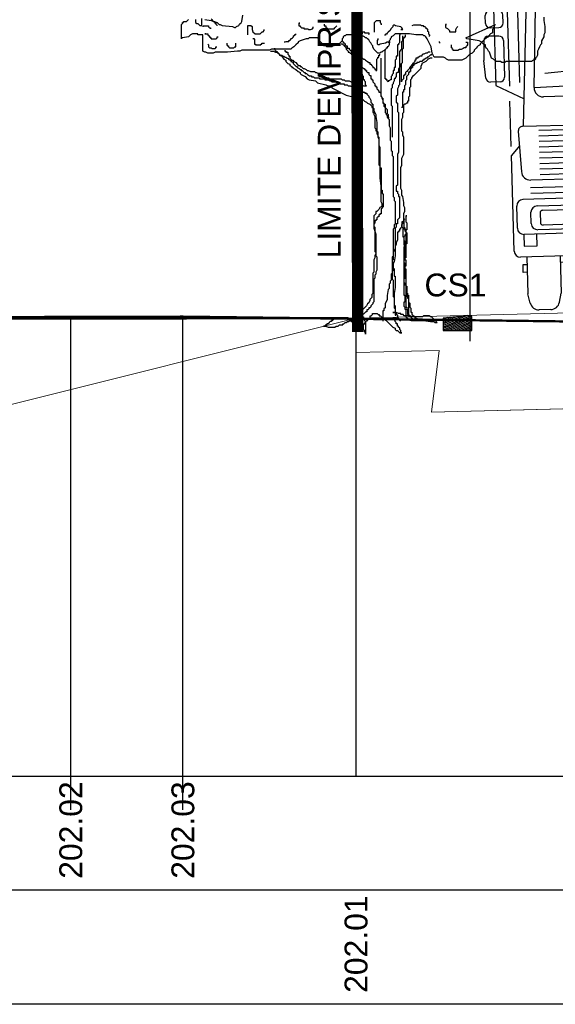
# Model space of a CAD drawing. Extents: x 1616800 to 1632437, y 2248456 to 2251974.
# Tile 301 of 399: x 1619119.25 to 1619123.95, y 2251180.17 to 2251188.8. Entities that reach past the tile are written whole.
import ezdxf
from ezdxf.enums import TextEntityAlignment as Align

# ---------------------------------------------------------------- set-up
doc = ezdxf.new("R2010")
doc.units = 0
doc.header["$LTSCALE"] = 2
doc.header["$PDMODE"] = 3
doc.header["$PDSIZE"] = 0.2
doc.linetypes.add('CACHE', pattern=[9.525, 6.35, -3.175])
doc.layers.get('0').update_dxf_attribs({"linetype": 'CONTINUOUS'})
doc.layers.get('Defpoints').update_dxf_attribs({"linetype": 'CONTINUOUS'})
for name, color, linetype in [('0000-PAP-PROFIL EN TRAVERS DE PRINCIPE', 7, 'CONTINUOUS'), ('00profil', 7, 'CONTINUOUS'), ('01 BORDURES', 7, 'CONTINUOUS')]:
    doc.layers.add(name, color=color, linetype=linetype)
doc.styles.add('Arial', font='ARIALN.TTF')
doc.styles.add('ARIAL-GRAS', font='arial.ttf')
doc.styles.get("Standard").update_dxf_attribs({"font": 'arial.ttf'})
doc.dimstyles.get("Standard").update_dxf_attribs({"dimtxt": 0.18, "dimasz": 0.18, "dimexe": 0.18, "dimexo": 0.0625, "dimgap": 0.09, "dimtad": 0, "dimtih": 1, "dimtoh": 1, "dimdec": 4, "dimzin": 0, "dimdsep": 46, "dimtxsty": 'Standard', "dimcen": 0.09, "dimadec": 0, "dimazin": 0, "dimtfac": 1, "dimtdec": 4, "dimtofl": 0, "dimtmove": 0, "dimatfit": 3, "dimfxl": 1, "dimtolj": 1, "dimtzin": 0, "dimarcsym": 0})

# ---------------------------------------------------------------- blocks, each defined once
blk = doc.blocks.new('*X178')
at = {"color": 0}
for p, q in [((10, 117.6), (260, 14.1)), ((10, 104.1), (237.2, 10)), ((10, 90.6), (204.5, 10)), ((10.9, 130.8), (260, 27.6)), ((21.1, 140.1), (260, 41.1)), ((52.1, 140.8), (260, 54.7)), ((95.1, 136.5), (260, 68.2)), ((138.2, 132.2), (260, 81.7)), ((181.2, 127.9), (260, 95.3)), ((224.3, 123.6), (260, 108.8)), ((10, 77), (171.8, 10)), ((10, 63.5), (139.2, 10)), ((10, 50), (106.5, 10)), ((10, 36.4), (73.9, 10)), ((10, 22.9), (41.2, 10))]:
    blk.add_line(p, q, dxfattribs=at)
blk = doc.blocks.new('Cs2')
at = {"color": 5}
blk.add_lwpolyline([(235.1, 133.5), (0, 110), (0, 0), (250, 0), (250, 120)], close=True, dxfattribs=at)
at = {"color": 5, "xscale": -1}
blk.add_blockref('*X178', (260, -10), dxfattribs=at)
blk = doc.blocks.new('*D196')
at = {"layer": '0000-PAP-PROFIL EN TRAVERS DE PRINCIPE', "color": 0, "lineweight": -2, "ltscale": 0.6, "transparency": 16777216}
for p, q in [((1619122.1991, 2251186.067), (1619122.1991, 2251191.1251)), ((1619123.1991, 2251185.984), (1619123.1991, 2251191.1251))]:
    blk.add_line(p, q, dxfattribs=at)
at = {"layer": '0000-PAP-PROFIL EN TRAVERS DE PRINCIPE', "color": 0, "linetype": 'Continuous', "lineweight": -2, "ltscale": 0.6, "transparency": 16777216}
blk.add_line((1619122.5991, 2251191.1251), (1619122.7991, 2251191.1251), dxfattribs=at)
at = {"layer": '0000-PAP-PROFIL EN TRAVERS DE PRINCIPE', "color": 0, "ltscale": 0.6, "transparency": 16777216}
for points in [[(1619122.5991, 2251191.1918), (1619122.5991, 2251191.0585), (1619122.1991, 2251191.1251)], [(1619122.7991, 2251191.1918), (1619122.7991, 2251191.0585), (1619123.1991, 2251191.1251)]]:
    blk.add_solid(points, dxfattribs=at)
at = {"layer": 'Defpoints', "color": 0, "ltscale": 0.6, "transparency": 16777216}
for p in [(1619123.1991, 2251191.1251), (1619122.1991, 2251186.067), (1619123.1991, 2251185.984)]:
    blk.add_point(p, dxfattribs=at)
at = {"layer": '0000-PAP-PROFIL EN TRAVERS DE PRINCIPE', "color": 0, "ltscale": 0.6, "transparency": 16777216, "insert": (1619122.6692, 2251191.4719), "char_height": 0.32, "attachment_point": 5, "style": 'Arial'}
blk.add_mtext('\\A1;1.00', dxfattribs=at)
blk = doc.blocks.new('BEAUTIFUL TREE')
at = {"layer": '00profil', "color": 8}
for points in [[(-1.347, 3.428), (-1.279, 3.417), (-1.211, 3.394), (-1.2, 3.383), (-1.188, 3.372), (-1.177, 3.372), (-1.154, 3.36), (-1.041, 3.349), (-1.019, 3.338), (-1.007, 3.338), (-0.996, 3.349), (-0.973, 3.36), (-0.962, 3.383), (-0.951, 3.383), (-0.939, 3.406), (-0.928, 3.473)], [(2.399, 3.451), (2.399, 3.417), (2.41, 3.349), (2.41, 3.281), (2.399, 3.259), (2.399, 3.236), (2.376, 3.191), (2.376, 3.157), (2.365, 3.145), (2.353, 3.123), (2.342, 3.1), (2.331, 3.078), (2.331, 3.032), (2.319, 3.01), (2.308, 2.998), (2.308, 2.987), (2.297, 2.976), (2.285, 2.976), (2.263, 2.964), (1.98, 2.964), (1.969, 2.953), (1.935, 2.953), (1.923, 2.964), (1.878, 2.964), (1.856, 2.976), (1.844, 2.987), (1.822, 2.998), (1.799, 3.066), (1.788, 3.078), (1.776, 3.1), (1.765, 3.111), (1.754, 3.123), (1.754, 3.145), (1.742, 3.145), (1.731, 3.157), (1.708, 3.179), (1.686, 3.191), (1.618, 3.202), (1.55, 3.213), (1.539, 3.225), (1.867, 3.372), (1.856, 3.36), (1.844, 3.338), (1.844, 3.326), (1.833, 3.315), (1.833, 3.281), (1.81, 3.27), (1.799, 3.259), (1.788, 3.236), (1.765, 3.225), (1.742, 3.202), (1.731, 3.191), (1.72, 3.179), (1.697, 3.157), (1.697, 3.145), (1.674, 3.134), (1.663, 3.123), (1.652, 3.111), (1.641, 3.1), (1.629, 3.089), (1.629, 3.078), (1.607, 3.055), (1.584, 3.044), (1.539, 2.998), (1.516, 2.987), (1.493, 2.976), (1.346, 2.976), (1.324, 2.987), (1.312, 2.998), (1.29, 3.01), (1.188, 3.01), (1.177, 3.032), (1.165, 3.055), (1.154, 3.123), (1.143, 3.145), (1.131, 3.168), (1.12, 3.191), (1.109, 3.213), (1.097, 3.236), (1.086, 3.247), (1.075, 3.247), (1.063, 3.259), (0.984, 3.259), (0.916, 3.27), (0.758, 3.27), (0.735, 3.247), (0.713, 3.236), (0.713, 3.225), (0.701, 3.213), (0.701, 3.202), (0.69, 3.191), (0.69, 3.145), (0.679, 3.123), (0.667, 3.123), (0.667, 3.111), (0.656, 3.111), (0.645, 3.089), (0.622, 3.078), (0.611, 3.066), (0.6, 3.066), (0.588, 3.055), (0.566, 3.055), (0.554, 3.066), (0.543, 3.078), (0.52, 3.1), (0.509, 3.123), (0.509, 3.134), (0.498, 3.145), (0.486, 3.168), (0.475, 3.179), (0.464, 3.202), (0.452, 3.213), (0.441, 3.225), (0.43, 3.225), (0.418, 3.236), (0.373, 3.259), (0.215, 3.259), (0.203, 3.247), (0.192, 3.247), (0.181, 3.236), (0.181, 3.225), (0.17, 3.213), (0.17, 3.191), (0.158, 3.179), (0.147, 3.168), (0.136, 3.157), (0.124, 3.157), (0.079, 3.134), (0.068, 3.134), (0.056, 3.123), (0, 3.123), (-0.011, 3.134), (-0.034, 3.134), (-0.045, 3.157), (-0.057, 3.168), (-0.068, 3.179), (-0.079, 3.179), (-0.079, 3.202), (-0.091, 3.213), (-0.102, 3.225), (-0.193, 3.225), (-0.204, 3.213), (-0.226, 3.213), (-0.294, 3.191), (-0.317, 3.179), (-0.317, 3.168), (-0.34, 3.145), (-0.351, 3.134), (-0.362, 3.123), (-0.385, 3.111), (-0.396, 3.1), (-0.611, 3.1), (-0.634, 3.089), (-0.939, 3.089), (-0.962, 3.078), (-0.985, 3.078), (-1.098, 3.066), (-1.234, 3.066), (-1.256, 3.055), (-1.313, 3.055), (-1.335, 3.066), (-1.347, 3.066), (-1.369, 3.078), (-1.369, 3.259), (-1.426, 3.259), (-1.426, 3.27), (-1.482, 3.27), (-1.505, 3.259), (-1.528, 3.236), (-1.596, 3.225), (-1.607, 3.225), (-1.607, 3.213), (-1.607, 3.372), (-1.596, 3.383), (-1.596, 3.394), (-1.584, 3.394), (-1.584, 3.406), (-1.55, 3.406), (-1.539, 3.417), (-1.528, 3.428)], [(-1.449, 3.428), (-1.449, 3.394), (-1.437, 3.383), (-1.426, 3.383), (-1.415, 3.372), (-1.403, 3.36), (-1.381, 3.36), (-1.381, 3.439)], [(-1.276, 3.435), (-1.266, 3.425), (-1.256, 3.405), (-1.246, 3.405), (-1.236, 3.395), (-1.236, 3.385), (-1.226, 3.385), (-1.226, 3.375), (-1.216, 3.365), (-1.206, 3.365)], [(-0.308, 3.385), (-0.298, 3.385), (-0.308, 3.385), (-0.308, 3.355), (-0.298, 3.355), (-0.288, 3.345), (-0.278, 3.335), (-0.258, 3.335), (-0.248, 3.325), (-0.208, 3.325), (-0.198, 3.315), (-0.178, 3.315), (-0.158, 3.325), (-0.148, 3.335), (-0.148, 3.345)], [(0.53, 3.285), (0.53, 3.395), (0.54, 3.405), (0.55, 3.415), (0.59, 3.415), (0.59, 3.395), (0.6, 3.385), (0.6, 3.375), (0.61, 3.375)], [(-1.365, 3.345), (-1.365, 3.355), (-1.306, 3.355), (-1.306, 3.345), (-1.296, 3.335), (-1.286, 3.335), (-1.286, 3.325)], [(-1.347, 3.27), (-1.335, 3.27), (-1.347, 3.27), (-1.313, 3.27), (-1.313, 3.259), (-1.301, 3.247), (-1.301, 3.236), (-1.29, 3.236), (-1.29, 3.225), (-1.279, 3.225), (-1.279, 3.213), (-1.222, 3.213), (-1.211, 3.225), (-1.211, 3.236), (-1.2, 3.236)], [(-0.871, 3.259), (-0.871, 3.36), (-0.838, 3.36), (-0.826, 3.349), (-0.826, 3.315), (-0.815, 3.292), (-0.792, 3.27), (-0.736, 3.27), (-0.724, 3.281), (-0.713, 3.292), (-0.702, 3.292), (-0.69, 3.304), (-0.69, 3.315)], [(-0.028, 3.375), (-0.028, 3.355), (-0.008, 3.355), (-0.008, 3.335), (0.002, 3.335), (0.012, 3.325), (0.081, 3.325), (0.091, 3.335), (0.101, 3.345), (0.111, 3.355)], [(0.461, 3.265), (0.471, 3.265), (0.471, 3.275), (0.421, 3.275), (0.421, 3.285), (0.391, 3.285), (0.391, 3.275), (0.401, 3.275)], [(0.82, 3.315), (0.84, 3.315), (0.83, 3.335), (0.82, 3.345), (0.76, 3.355), (0.75, 3.365), (0.74, 3.365), (0.73, 3.355), (0.73, 3.345), (0.72, 3.335), (0.71, 3.325), (0.7, 3.305), (0.68, 3.285), (0.67, 3.275), (0.66, 3.265), (0.65, 3.265), (0.65, 3.255), (0.64, 3.255)], [(1.129, 3.245), (1.139, 3.245), (1.139, 3.255), (1.129, 3.265), (1.129, 3.285), (1.119, 3.295), (1.119, 3.315), (1.109, 3.325), (1.099, 3.325), (1.099, 3.335), (1.089, 3.345), (1.079, 3.345), (1.069, 3.355), (1.049, 3.355), (1.039, 3.365), (0.96, 3.365), (0.94, 3.355)], [(1.312, 3.372), (1.324, 3.372), (1.312, 3.372), (1.312, 3.338), (1.335, 3.326), (1.346, 3.315), (1.358, 3.304), (1.358, 3.292), (1.426, 3.292), (1.426, 3.315), (1.437, 3.338), (1.448, 3.349)], [(-1.106, 3.165), (-1.106, 3.145), (-1.096, 3.135), (-1.086, 3.135), (-1.086, 3.125), (-1.076, 3.115), (-1.026, 3.115), (-1.016, 3.125), (-1.006, 3.125), (-1.006, 3.165)], [(-0.817, 3.215), (-0.807, 3.215), (-0.797, 3.205), (-0.797, 3.155), (-0.787, 3.155), (-0.787, 3.145), (-0.727, 3.145), (-0.727, 3.155), (-0.717, 3.155), (-0.717, 3.165), (-0.687, 3.165)], [(-0.467, 3.185), (-0.467, 3.175), (-0.447, 3.185), (-0.418, 3.185), (-0.418, 3.195), (-0.408, 3.195), (-0.388, 3.215), (-0.378, 3.225), (-0.368, 3.235), (-0.368, 3.245), (-0.358, 3.245), (-0.358, 3.255), (-0.348, 3.255), (-0.348, 3.265), (-0.338, 3.265)], [(0.17, 3.191), (0.181, 3.179), (0.181, 3.168), (0.192, 3.168), (0.203, 3.157), (0.203, 3.145), (0.215, 3.134), (0.226, 3.134), (0.226, 3.111), (0.249, 3.111), (0.249, 3.1), (0.26, 3.089), (0.271, 3.089), (0.271, 3.066), (0.294, 3.066), (0.294, 3.055), (0.305, 3.055), (0.317, 3.044), (0.339, 3.044), (0.339, 3.032), (0.351, 3.021), (0.362, 3.021), (0.362, 3.01), (0.373, 3.01), (0.385, 2.998), (0.396, 2.998), (0.407, 2.987), (0.418, 2.987), (0.43, 2.976), (0.452, 2.964), (0.464, 2.953), (0.475, 2.953), (0.475, 2.931), (0.486, 2.931), (0.498, 2.919), (0.509, 2.908), (0.509, 2.897), (0.52, 2.897), (0.532, 2.885), (0.532, 2.874), (0.543, 2.874), (0.543, 2.863), (0.554, 2.863), (0.554, 2.987), (0.566, 2.998), (0.566, 3.01), (0.577, 3.01), (0.577, 3.032), (0.588, 3.032), (0.588, 3.044)], [(0.68, 3.175), (0.7, 3.175), (0.67, 3.175), (0.65, 3.165), (0.59, 3.155), (0.58, 3.145), (0.57, 3.145), (0.56, 3.155), (0.56, 3.195), (0.57, 3.205), (0.57, 3.215)], [(0.837, 3.247), (0.837, 3.191), (0.826, 3.179), (0.826, 3.1), (0.815, 3.089), (0.815, 3.078), (0.803, 3.078), (0.803, 2.704), (0.792, 2.693), (0.792, 2.682), (0.781, 2.659), (0.781, 2.591), (0.769, 2.58), (0.769, 2.512), (0.781, 2.501), (0.781, 2.41), (0.792, 2.399), (0.792, 1.958), (0.781, 1.935), (0.781, 1.596), (0.769, 1.585), (0.769, 1.528), (0.781, 1.528), (0.781, 1.505), (0.792, 1.494), (0.792, 1.471), (0.803, 1.471), (0.803, 1.234), (0.792, 1.223), (0.781, 1.211), (0.781, 1.166), (0.769, 1.166), (0.769, 1.132), (0.758, 1.121), (0.758, 0.815), (0.747, 0.748), (0.735, 0.725), (0.735, 0.646), (0.724, 0.646), (0.724, 0.623), (0.713, 0.612), (0.713, 0.544), (0.701, 0.533), (0.701, 0.51), (0.69, 0.499), (0.69, 0.453), (0.679, 0.442), (0.667, 0.374), (0.667, 0.329), (0.645, 0.284), (0.645, 0.239), (0.633, 0.227), (0.633, 0.205), (0.622, 0.205), (0.622, 0.092)], [(0.815, 3.259), (0.803, 3.259), (0.803, 3.168), (0.792, 3.157), (0.792, 3.145), (0.781, 3.145), (0.781, 3.021), (0.769, 3.021), (0.769, 2.987), (0.758, 2.976), (0.758, 2.897), (0.747, 2.897), (0.747, 2.863), (0.735, 2.863), (0.735, 2.829), (0.724, 2.817), (0.724, 2.806), (0.713, 2.795), (0.713, 2.761), (0.701, 2.761), (0.69, 2.75), (0.679, 2.75), (0.679, 2.738), (0.667, 2.75), (0.667, 2.761), (0.656, 2.761), (0.656, 2.772), (0.645, 2.772), (0.645, 3.1)], [(1.143, 3.066), (1.12, 3.066), (1.109, 3.055), (1.097, 3.055), (1.075, 3.044), (1.063, 3.044), (1.052, 3.032), (1.052, 3.021), (1.029, 3.021), (1.018, 3.01), (1.007, 3.01), (1.007, 2.998), (0.984, 2.998), (0.984, 2.976), (0.973, 2.976), (0.973, 2.964), (0.962, 2.953), (0.962, 2.942), (0.95, 2.942), (0.95, 2.931), (0.928, 2.908), (0.928, 2.897), (0.916, 2.897), (0.916, 2.885), (0.905, 2.874), (0.894, 2.863), (0.894, 2.851), (0.882, 2.851), (0.871, 2.84), (0.871, 2.817), (0.86, 2.817), (0.86, 2.806), (0.848, 2.806), (0.848, 2.772), (0.837, 2.761), (0.826, 2.75), (0.826, 2.738), (0.826, 2.942), (0.837, 2.953), (0.837, 3.1), (0.848, 3.111), (0.848, 3.225), (0.86, 3.225), (0.86, 3.236), (0.871, 3.236), (0.871, 3.259)], [(1.249, 3.165), (1.249, 3.175), (1.239, 3.175)], [(1.538, 3.175), (1.558, 3.175), (1.558, 3.145), (1.548, 3.135), (1.538, 3.125), (1.538, 3.115), (1.518, 3.115), (1.508, 3.105), (1.488, 3.095), (1.468, 3.095), (1.448, 3.085), (1.399, 3.085), (1.399, 3.095), (1.389, 3.095), (1.389, 3.105), (1.379, 3.115), (1.379, 3.145)], [(-1.316, 3.155), (-1.306, 3.145), (-1.306, 3.125), (-1.296, 3.115), (-1.276, 3.115), (-1.266, 3.105), (-1.236, 3.105), (-1.226, 3.115), (-1.226, 3.125), (-1.216, 3.125)], [(-0.623, 3.078), (-0.589, 3.078), (-0.566, 3.066), (-0.543, 3.066), (-0.532, 3.055), (-0.521, 3.032), (-0.498, 3.021), (-0.487, 3.01), (-0.475, 2.987), (-0.453, 2.976), (-0.453, 2.964), (-0.43, 2.942), (-0.408, 2.931), (-0.408, 2.919), (-0.385, 2.908), (-0.385, 2.897), (-0.374, 2.897), (-0.362, 2.885), (-0.34, 2.874), (-0.317, 2.851), (-0.294, 2.84), (-0.294, 2.829), (-0.283, 2.817), (-0.26, 2.806), (-0.238, 2.795), (-0.215, 2.772), (-0.193, 2.761), (-0.125, 2.75), (-0.102, 2.727), (-0.011, 2.704), (0.011, 2.693), (0.034, 2.693), (0.056, 2.682), (0.056, 2.67), (0.079, 2.659), (0.215, 2.591), (0.305, 2.569), (0.373, 2.546), (0.396, 2.546), (0.407, 2.535), (0.418, 2.523), (0.441, 2.512), (0.452, 2.501), (0.475, 2.489), (0.498, 2.467), (0.498, 2.455), (0.509, 2.455), (0.52, 2.444), (0.52, 2.422), (0.532, 2.399), (0.543, 2.376), (0.543, 2.354), (0.554, 2.286), (0.554, 2.195), (0.566, 2.184), (0.566, 2.127), (0.577, 2.105), (0.577, 2.037), (0.588, 2.014), (0.588, 1.675), (0.6, 1.585), (0.6, 1.415), (0.611, 1.392), (0.611, 1.358), (0.588, 1.347), (0.577, 1.324), (0.554, 1.302), (0.543, 1.302), (0.543, 1.279), (0.532, 1.268), (0.52, 1.257), (0.52, 1.121), (0.543, 1.053), (0.543, 0.838), (0.532, 0.815), (0.532, 0.793), (0.52, 0.77), (0.52, 0.634), (0.509, 0.623), (0.509, 0.397), (0.498, 0.386), (0.498, 0.352), (0.475, 0.329), (0.475, 0.318), (0.464, 0.295), (0.452, 0.284), (0.441, 0.261), (0.418, 0.239), (0.407, 0.227), (0.396, 0.216), (0.385, 0.193), (0.385, 0.182), (0.373, 0.182), (0.373, 0.171), (0.362, 0.171), (0.362, 0.148), (0.351, 0.137), (0.339, 0.114), (0.328, 0.103), (0.317, 0.092), (0.317, 0.08), (0.305, 0.08), (0.294, 0.069), (0.294, 0.058)], [(-0.576, 3.111), (-0.576, 3.099), (-0.565, 3.077), (-0.553, 3.077), (-0.553, 3.065), (-0.542, 3.054), (-0.531, 3.054), (-0.531, 3.043), (-0.508, 3.032), (-0.497, 3.032), (-0.486, 3.02), (-0.474, 3.02), (-0.463, 3.009), (-0.452, 3.009), (-0.44, 2.998), (-0.429, 2.998), (-0.418, 2.986), (-0.395, 2.975), (-0.395, 2.964), (-0.384, 2.964), (-0.372, 2.952), (-0.372, 2.941), (-0.361, 2.93), (-0.35, 2.918), (-0.339, 2.907), (-0.327, 2.907), (-0.327, 2.896), (-0.305, 2.885), (-0.293, 2.873), (-0.282, 2.873), (-0.282, 2.862), (-0.271, 2.862), (-0.259, 2.851), (-0.248, 2.839), (-0.237, 2.839), (-0.237, 2.828), (-0.225, 2.828), (-0.214, 2.817), (-0.191, 2.805), (-0.169, 2.805), (-0.169, 2.794), (-0.146, 2.794), (-0.135, 2.783), (-0.078, 2.783), (-0.078, 2.771), (-0.022, 2.771), (-0.022, 2.76), (0.012, 2.76), (0.035, 2.749), (0.046, 2.749), (0.058, 2.737), (0.103, 2.737), (0.114, 2.726), (0.137, 2.726), (0.148, 2.715), (0.193, 2.715), (0.193, 2.704), (0.227, 2.704), (0.239, 2.692), (0.261, 2.692), (0.284, 2.681), (0.295, 2.681), (0.306, 2.67), (0.34, 2.67), (0.352, 2.658), (0.374, 2.658), (0.374, 2.647), (0.386, 2.647), (0.397, 2.636), (0.397, 2.624), (0.42, 2.624), (0.42, 2.613), (0.442, 2.613), (0.442, 2.602), (0.454, 2.59), (0.465, 2.579), (0.465, 2.568), (0.476, 2.557), (0.487, 2.534), (0.487, 2.511), (0.499, 2.5), (0.499, 2.489), (0.51, 2.489), (0.51, 2.398), (0.521, 2.398), (0.521, 2.376), (0.533, 2.353), (0.533, 2.229), (0.544, 2.217), (0.544, 2.195), (0.555, 2.195), (0.555, 2.161), (0.567, 2.149), (0.567, 2.138), (0.578, 2.127), (0.578, 1.821), (0.589, 1.81), (0.589, 1.787), (0.601, 1.787), (0.601, 1.539), (0.612, 1.539), (0.612, 1.505), (0.623, 1.493), (0.623, 1.358), (0.601, 1.335), (0.601, 1.278), (0.589, 1.278), (0.589, 1.267), (0.578, 1.267), (0.578, 1.244), (0.567, 1.244), (0.555, 1.233), (0.555, 1.211), (0.544, 1.211), (0.544, 1.199), (0.533, 1.199), (0.533, 1.177), (0.521, 1.165), (0.521, 1.143), (0.533, 1.131), (0.533, 0.86), (0.544, 0.849), (0.544, 0.815), (0.555, 0.803), (0.555, 0.656), (0.544, 0.634), (0.544, 0.611), (0.533, 0.6), (0.533, 0.566), (0.521, 0.555), (0.521, 0.306), (0.51, 0.294), (0.51, 0.283), (0.499, 0.272), (0.487, 0.26), (0.487, 0.249), (0.476, 0.238), (0.465, 0.238), (0.465, 0.227), (0.454, 0.215), (0.442, 0.215), (0.442, 0.193), (0.431, 0.193), (0.408, 0.17), (0.397, 0.17), (0.397, 0.159), (0.386, 0.147), (0.374, 0.147), (0.374, 0.136), (0.363, 0.136), (0.363, 0.125), (0.352, 0.125), (0.363, 0.125)], [(-0.464, 3.089), (-0.464, 3.078), (-0.453, 3.078), (-0.453, 3.066), (-0.43, 3.066), (-0.43, 3.044), (-0.419, 3.032), (-0.419, 3.021), (-0.408, 3.021), (-0.408, 2.998), (-0.396, 2.987), (-0.385, 2.976), (-0.374, 2.976), (-0.362, 2.964), (-0.34, 2.953), (-0.328, 2.931), (-0.317, 2.919), (-0.294, 2.919), (-0.294, 2.908), (-0.283, 2.908), (-0.26, 2.885), (-0.249, 2.885), (-0.226, 2.874), (-0.215, 2.863), (-0.204, 2.863), (-0.181, 2.851), (-0.136, 2.851), (-0.125, 2.84), (-0.113, 2.84), (-0.091, 2.829), (-0.068, 2.817), (-0.057, 2.806), (-0.045, 2.806), (-0.034, 2.795), (-0.023, 2.795), (-0.011, 2.783), (0.022, 2.783), (0.022, 2.772), (0.158, 2.772), (0.17, 2.761), (0.192, 2.761), (0.203, 2.75), (0.249, 2.75), (0.271, 2.738), (0.305, 2.738), (0.317, 2.727), (0.328, 2.727), (0.339, 2.716), (0.362, 2.716), (0.407, 2.693), (0.441, 2.693), (0.43, 2.704), (0.43, 2.738), (0.418, 2.75), (0.418, 2.761), (0.407, 2.761), (0.407, 2.795), (0.396, 2.806), (0.396, 2.817), (0.385, 2.829), (0.385, 2.863)], [(0.158, 3.157), (0.17, 3.157), (0.181, 3.145), (0.192, 3.145), (0.192, 3.134), (0.203, 3.123), (0.215, 3.111), (0.215, 3.1), (0.226, 3.089), (0.237, 3.078), (0.237, 3.066), (0.249, 3.066), (0.26, 3.055), (0.271, 3.055), (0.271, 3.044), (0.283, 3.044), (0.283, 3.032), (0.294, 3.021), (0.305, 3.021), (0.305, 2.998), (0.317, 2.998), (0.317, 2.987), (0.328, 2.987), (0.328, 2.964), (0.339, 2.953), (0.351, 2.953), (0.351, 2.931), (0.362, 2.919), (0.373, 2.919), (0.373, 2.908), (0.385, 2.908), (0.396, 2.897), (0.407, 2.885), (0.418, 2.885), (0.418, 2.874), (0.43, 2.874), (0.43, 2.863), (0.441, 2.863), (0.441, 2.851), (0.452, 2.84), (0.464, 2.84), (0.464, 2.817), (0.475, 2.806), (0.486, 2.806), (0.486, 2.772), (0.498, 2.772), (0.498, 2.761), (0.509, 2.761), (0.509, 2.738), (0.52, 2.727), (0.532, 2.716), (0.532, 2.693), (0.543, 2.693), (0.543, 2.682), (0.554, 2.682), (0.554, 2.659), (0.566, 2.648), (0.577, 2.636), (0.577, 2.625), (0.588, 2.625), (0.6, 2.614), (0.6, 2.58), (0.611, 2.569), (0.611, 2.557), (0.622, 2.557), (0.622, 2.512), (0.633, 2.501), (0.633, 2.467), (0.645, 2.455), (0.645, 2.399), (0.656, 2.388), (0.656, 2.376), (0.667, 2.365), (0.667, 2.342), (0.679, 2.342), (0.679, 2.331), (0.69, 2.32), (0.69, 2.252), (0.701, 2.229), (0.701, 2.094), (0.713, 2.082), (0.713, 1.98), (0.724, 1.969), (0.724, 1.924), (0.735, 1.913), (0.735, 1.471), (0.747, 1.46), (0.747, 1.426), (0.758, 1.415), (0.758, 1.166), (0.747, 1.155), (0.747, 1.121), (0.735, 1.11), (0.735, 0.77), (0.724, 0.759), (0.724, 0.555), (0.735, 0.544), (0.735, 0.363), (0.747, 0.352), (0.747, 0.273), (0.758, 0.261), (0.758, 0.159), (0.769, 0.159)], [(0.6, 2.998), (0.6, 2.591), (0.611, 2.569), (0.611, 2.557), (0.622, 2.535), (0.622, 2.501), (0.633, 2.501), (0.633, 2.489), (0.645, 2.489), (0.645, 2.455), (0.656, 2.444), (0.667, 2.433), (0.667, 2.388), (0.679, 2.376), (0.679, 2.342), (0.69, 2.342)], [(0.815, 2.942), (0.815, 2.908), (0.803, 2.897), (0.803, 2.885), (0.792, 2.885), (0.792, 2.84), (0.781, 2.84), (0.769, 2.829), (0.769, 2.795), (0.758, 2.783), (0.758, 2.772), (0.747, 2.772), (0.747, 2.75), (0.735, 2.727), (0.735, 2.716), (0.724, 2.704), (0.724, 2.67), (0.713, 2.659), (0.713, 2.478), (0.724, 2.467), (0.724, 2.127)], [(1.165, 2.998), (1.143, 2.998), (1.12, 2.987), (1.097, 2.964), (1.052, 2.942), (1.052, 2.931), (1.041, 2.908), (1.041, 2.885), (1.029, 2.874), (1.018, 2.863), (0.996, 2.84), (0.984, 2.829), (0.973, 2.817), (0.962, 2.806), (0.95, 2.795), (0.939, 2.783), (0.939, 2.772), (0.928, 2.761), (0.928, 2.682), (0.916, 2.67), (0.916, 2.58), (0.905, 2.569), (0.905, 2.523), (0.894, 2.523), (0.894, 2.501), (0.882, 2.501), (0.871, 2.489), (0.86, 2.489), (0.848, 2.478), (0.848, 2.399), (0.837, 2.388), (0.837, 2.342), (0.826, 2.32), (0.826, 2.195), (0.837, 2.184), (0.837, 2.15), (0.848, 2.127), (0.848, 1.935), (0.837, 1.913), (0.826, 1.89), (0.826, 1.811), (0.815, 1.788), (0.815, 1.562), (0.826, 1.539), (0.826, 1.483), (0.837, 1.471), (0.848, 1.404), (0.848, 1.37), (0.86, 1.347), (0.86, 1.302), (0.848, 1.279), (0.848, 1.2), (0.837, 1.189), (0.837, 1.166), (0.826, 1.155), (0.826, 1.132), (0.815, 1.121), (0.815, 1.11), (0.803, 1.11), (0.803, 1.087), (0.792, 1.087), (0.792, 1.076), (0.781, 1.076), (0.781, 0.985), (0.769, 0.962), (0.769, 0.94), (0.758, 0.917), (0.758, 0.895), (0.747, 0.872), (0.735, 0.849), (0.735, 0.804), (0.724, 0.804), (0.724, 0.759), (0.735, 0.736), (0.735, 0.68), (0.747, 0.668), (0.747, 0.589), (0.758, 0.589), (0.758, 0.465), (0.747, 0.397), (0.747, 0.239), (0.758, 0.227), (0.758, 0.193), (0.769, 0.182), (0.769, 0.171), (0.781, 0.159), (0.781, 0.137), (0.792, 0.125), (0.803, 0.114), (0.803, 0.103), (0.815, 0.092)], [(1.154, 3.044), (1.154, 3.032), (1.143, 3.032), (1.131, 3.021), (1.12, 3.01), (1.109, 3.01), (1.109, 2.998), (1.097, 2.998), (1.086, 2.987), (1.075, 2.987), (1.075, 2.976), (1.063, 2.976), (1.052, 2.964), (1.029, 2.964), (1.018, 2.953), (0.996, 2.953), (0.996, 2.942), (0.984, 2.942), (0.973, 2.931), (0.962, 2.931), (0.962, 2.919), (0.95, 2.919), (0.95, 2.897), (0.939, 2.897), (0.939, 2.885), (0.928, 2.885), (0.928, 2.851), (0.916, 2.851), (0.916, 2.84), (0.905, 2.84), (0.905, 2.817), (0.894, 2.806), (0.882, 2.795), (0.882, 2.761), (0.871, 2.75), (0.871, 2.704), (0.86, 2.693), (0.86, 2.648), (0.848, 2.648), (0.848, 2.625), (0.837, 2.625), (0.837, 2.455), (0.826, 2.455)], [(0.873, 1.255), (0.884, 1.255), (0.873, 1.255), (0.873, 1.189), (0.884, 1.178), (0.884, 1.1), (0.873, 1.1), (0.873, 0.79), (0.862, 0.79), (0.862, 0.768), (0.851, 0.757), (0.851, 0.38), (0.862, 0.38), (0.862, 0.302), (0.851, 0.302), (0.851, 0.258), (0.862, 0.247), (0.862, 0.225), (0.873, 0.225), (0.873, 0.136), (0.884, 0.136), (0.884, 0.125), (0.895, 0.125), (0.895, 0.114), (0.918, 0.114), (0.918, 0.103), (0.94, 0.103), (0.94, 0.092)], [(0.851, 1.222), (0.851, 1.111), (0.862, 1.111), (0.862, 1.089), (0.873, 1.078), (0.873, 1.045), (0.862, 1.045), (0.862, 1.034), (0.851, 1.023), (0.851, 0.934), (0.862, 0.923), (0.862, 0.79), (0.851, 0.779), (0.851, 0.524), (0.862, 0.513), (0.862, 0.491), (0.873, 0.491), (0.873, 0.247), (0.884, 0.247), (0.884, 0.225), (0.895, 0.225), (0.895, 0.169), (0.906, 0.158), (0.906, 0.147), (0.918, 0.147), (0.929, 0.136), (0.94, 0.125), (0.962, 0.114), (0.984, 0.103)], [(0.862, 1.222), (0.851, 1.211), (0.851, 1.133), (0.862, 1.122), (0.862, 1.1), (0.873, 1.089), (0.873, 1.078), (0.884, 1.067), (0.884, 0.945), (0.873, 0.945), (0.873, 0.923), (0.862, 0.923), (0.862, 0.768), (0.873, 0.768), (0.873, 0.701), (0.862, 0.701), (0.862, 0.568), (0.873, 0.568), (0.873, 0.479), (0.884, 0.479), (0.884, 0.402), (0.895, 0.402), (0.895, 0.38), (0.906, 0.38), (0.906, 0.158), (0.918, 0.158), (0.918, 0.147), (0.973, 0.147), (0.973, 0.125), (0.984, 0.125), (0.984, 0.114), (0.995, 0.114), (0.995, 0.103), (1.006, 0.103), (1.006, 0.092)], [(0.84, 1.189), (0.829, 1.189), (0.829, 1.133), (0.84, 1.122), (0.84, 1.023), (0.851, 1.023), (0.851, 0.978), (0.862, 0.978), (0.862, 0.912), (0.851, 0.912), (0.851, 0.745), (0.862, 0.734), (0.862, 0.668), (0.873, 0.668), (0.873, 0.479), (0.884, 0.468), (0.884, 0.369), (0.895, 0.369), (0.895, 0.346), (0.906, 0.346), (0.906, 0.302), (0.918, 0.291), (0.918, 0.247), (0.929, 0.236), (0.929, 0.191), (0.94, 0.191), (0.94, 0.169), (0.951, 0.158), (0.962, 0.147), (0.973, 0.147), (0.973, 0.136), (0.984, 0.125), (0.995, 0.125), (0.995, 0.114), (1.006, 0.114), (1.017, 0.103)], [(0.204, 0.125), (0.204, 0.113), (0.191, 0.113), (0.179, 0.125), (0.103, 0.125), (0.103, 0.113), (0.078, 0.113), (0.065, 0.1), (0.053, 0.1), (0.053, 0.087), (0.04, 0.087), (0.028, 0.075), (0.015, 0.062), (0.002, 0.062), (0.002, 0.05), (-0.01, 0.05), (-0.023, 0.037), (-0.035, 0.037), (-0.01, 0.037), (0.015, 0.025), (0.09, 0.025), (0.103, 0.037), (0.128, 0.037), (0.141, 0.05), (0.179, 0.05), (0.179, 0.062), (0.191, 0.062), (0.204, 0.075), (0.216, 0.075), (0.229, 0.087), (0.241, 0.087), (0.254, 0.1), (0.279, 0.113), (0.292, 0.125), (0.342, 0.125), (0.355, 0.138), (0.367, 0.138), (0.367, 0.15), (0.392, 0.15), (0.392, 0.138), (0.405, 0.138), (0.405, 0.113), (0.417, 0.1), (0.43, 0.087), (0.43, -0.051), (0.43, -0.038), (0.417, -0.026), (0.417, -0.013), (0.405, 0), (0.405, 0.05), (0.43, 0.075), (0.43, 0.087), (0.443, 0.1), (0.455, 0.1), (0.455, 0.113), (0.468, 0.113), (0.48, 0.125), (0.48, 0.15), (0.493, 0.15), (0.505, 0.163), (0.505, 0.175), (0.556, 0.175), (0.568, 0.163), (0.581, 0.163), (0.581, 0.15), (0.593, 0.15), (0.619, 0.125), (0.631, 0.113), (0.656, 0.1), (0.681, 0.075), (0.694, 0.062), (0.707, 0.05), (0.719, 0.037), (0.732, 0.025), (0.757, 0.012), (0.757, 0), (0.769, -0.013), (0.782, -0.013), (0.807, -0.038), (0.832, -0.038), (0.82, -0.038), (0.82, -0.013), (0.807, 0), (0.807, 0.012), (0.795, 0.025), (0.795, 0.037), (0.782, 0.037), (0.782, 0.062), (0.769, 0.062), (0.769, 0.075), (0.757, 0.087), (0.757, 0.1), (0.744, 0.113), (0.744, 0.125), (0.732, 0.125), (0.782, 0.125), (0.795, 0.113), (0.92, 0.113), (0.933, 0.1), (1.071, 0.1), (1.147, 0.087), (1.184, 0.087), (1.197, 0.075), (1.222, 0.075), (1.209, 0.087), (1.197, 0.1), (1.184, 0.113), (1.172, 0.125), (1.159, 0.138), (1.147, 0.138), (1.134, 0.15), (1.071, 0.15), (1.059, 0.138), (0.933, 0.138), (0.92, 0.15), (0.857, 0.15), (0.845, 0.163), (0.82, 0.163), (0.82, 0.175), (0.795, 0.175), (0.769, 0.188), (0.732, 0.188), (0.744, 0.188)]]:
    blk.add_lwpolyline(points, dxfattribs=at)
blk = doc.blocks.new('CAMION_2_65_65')
at = {"color": 8}
for p, q in [((-1.572, 4.987), (1.572, 4.987)), ((-1.572, 4.987), (-1.572, 3.431)), ((-1.572, 4.894), (1.572, 4.894)), ((-1.458, 4.894), (-1.458, 3.431)), ((1.458, 4.894), (1.458, 3.431)), ((1.572, 4.987), (1.572, 3.431)), ((-0.593, 3.778), (-0.557, 3.835)), ((-0.557, 3.835), (0.557, 3.835)), ((0.557, 3.835), (0.593, 3.778)), ((-1.191, 3.705), (-1.152, 3.719)), ((-0.972, 3.75), (-1.152, 3.719)), ((-0.972, 3.75), (-0.593, 3.77)), ((0.593, 3.778), (-0.593, 3.778)), ((-0.593, 3.72), (-0.593, 3.778)), ((-0.593, 3.72), (0.593, 3.72)), ((0.593, 3.72), (0.593, 3.778)), ((0.972, 3.75), (0.593, 3.77)), ((0.972, 3.75), (1.152, 3.719)), ((1.191, 3.705), (1.152, 3.719)), ((-0.972, 3.6), (-1.152, 3.569)), ((-0.972, 3.6), (-0.263, 3.636)), ((-0.263, 3.636), (0.263, 3.636)), ((0.972, 3.6), (0.263, 3.636)), ((0.972, 3.6), (1.152, 3.569)), ((-1.429, 2.029), (-1.353, 3.484)), ((-1.23, 3.54), (-1.152, 3.569)), ((1.23, 3.54), (1.152, 3.569)), ((1.429, 2.029), (1.353, 3.484)), ((-1.645, 3.379), (-1.722, 3.338)), ((-1.501, 3.379), (-1.645, 3.379)), ((-1.46, 3.344), (-1.501, 3.379)), ((-1.165, 3.418), (-0.536, 3.451)), ((-0.536, 3.451), (0.536, 3.451)), ((1.165, 3.418), (0.536, 3.451)), ((1.46, 3.344), (1.501, 3.379)), ((1.501, 3.379), (1.645, 3.379)), ((1.645, 3.379), (1.722, 3.338)), ((-1.815, 3.174), (-1.815, 3.261)), ((-1.67, 3.311), (-1.765, 3.311)), ((-1.722, 3.338), (-1.722, 2.486)), ((-1.62, 3.174), (-1.62, 3.261)), ((-1.572, 3.29), (-1.572, 2.476)), ((-1.361, 3.344), (-1.46, 3.344)), ((-1.458, 3.29), (-1.458, 2.513)), ((-1.3, 2.452), (-1.26, 3.323)), ((1.3, 2.452), (1.26, 3.323)), ((1.361, 3.344), (1.46, 3.344)), ((1.458, 3.29), (1.458, 2.513)), ((1.572, 3.29), (1.572, 2.476)), ((1.641, 3.26), (1.641, 2.804)), ((1.692, 3.31), (1.865, 3.305)), ((1.722, 3.338), (1.722, 2.486)), ((1.909, 2.817), (1.914, 3.254)), ((-1.765, 3.124), (-1.67, 3.124)), ((-1.84, 2.984), (-1.847, 2.767)), ((-1.672, 3.031), (-1.789, 3.033)), ((-1.623, 2.981), (-1.623, 2.575)), ((-1.828, 2.571), (-1.847, 2.767)), ((1.695, 2.754), (1.863, 2.768)), ((-0.819, 2.631), (-1.178, 2.604)), ((-0.363, 2.611), (-0.819, 2.631)), ((-0.258, 2.409), (-0.551, 2.619)), ((0.249, 2.631), (-0.109, 2.604)), ((0.745, 2.609), (0.249, 2.631)), ((0.81, 2.409), (0.517, 2.619)), ((-1.673, 2.525), (-1.778, 2.525)), ((-1.722, 2.486), (-1.413, 2.332)), ((-1.3, 2.452), (-0.582, 2.47)), ((-0.71, 2.409), (-0.376, 2.409)), ((-0.582, 2.47), (0.582, 2.47)), ((0.71, 2.409), (0.376, 2.409)), ((1.3, 2.452), (0.582, 2.47)), ((1.722, 2.486), (1.413, 2.332)), ((-1.572, 1.808), (-1.572, 2.308)), ((0.302, 2.347), (-1.2, 2.347)), ((-0.302, 2.347), (1.2, 2.347)), ((1.572, 1.808), (1.572, 2.308)), ((-1.488, 1.977), (-1.467, 1.529)), ((-1.438, 2.029), (1.438, 2.029)), ((-1.262, 1.981), (1.262, 1.981)), ((1.488, 1.977), (1.467, 1.529)), ((-1.262, 1.92), (-0.216, 1.92)), ((-1.262, 1.859), (-0.255, 1.859)), ((0, 1.736), (0, 1.923)), ((1.262, 1.92), (0.216, 1.92)), ((1.262, 1.859), (0.255, 1.859)), ((-1.48, 1.813), (-1.572, 1.712)), ((-1.262, 1.798), (-0.277, 1.798)), ((-1.262, 1.737), (-0.283, 1.737)), ((1.262, 1.798), (0.277, 1.798)), ((1.262, 1.737), (0.283, 1.737)), ((1.48, 1.813), (1.572, 1.712)), ((-1.572, 0.657), (-1.572, 1.712)), ((-1.262, 1.676), (-0.277, 1.676)), ((0, 1.736), (-0.162, 1.643)), ((0, 1.736), (0.162, 1.643)), ((1.262, 1.676), (0.277, 1.676)), ((1.572, 0.657), (1.572, 1.712)), ((-1.262, 1.615), (-0.256, 1.615)), ((-1.262, 1.554), (-0.217, 1.554)), ((1.262, 1.554), (0.217, 1.554)), ((1.262, 1.615), (0.256, 1.615)), ((1.367, 1.434), (-1.367, 1.434)), ((-1.262, 1.493), (1.262, 1.493)), ((-0.962, 1.347), (-1.37, 1.347)), ((-0.914, 1.381), (-0.962, 1.347)), ((-0.914, 1.381), (0.914, 1.381)), ((0.914, 1.381), (0.962, 1.347)), ((0.962, 1.347), (1.37, 1.347)), ((1.459, 1.222), (-1.459, 1.222)), ((-0.962, 1.284), (-1.37, 1.284)), ((-0.836, 1.27), (0.836, 1.27)), ((-0.577, 1.222), (-0.577, 0.837)), ((0.577, 1.222), (0.577, 0.837)), ((0.962, 1.284), (1.37, 1.284)), ((-1.529, 0.907), (-1.529, 1.152)), ((-1.304, 1.148), (-0.915, 1.148)), ((-1.244, 1.098), (-0.925, 1.098)), ((-0.202, 1.155), (-0.202, 1.068)), ((-0.202, 1.155), (0.202, 1.155)), ((0.202, 1.155), (0.202, 1.068)), ((1.304, 1.148), (0.915, 1.148)), ((1.244, 1.098), (0.925, 1.098)), ((1.529, 0.907), (1.529, 1.152)), ((-1.374, 0.954), (-1.374, 1.078)), ((-1.274, 1.068), (-1.274, 0.964)), ((-0.895, 1.068), (-0.895, 0.964)), ((-0.845, 1.078), (-0.845, 0.954)), ((-0.202, 1.068), (0.202, 1.068)), ((0.845, 1.078), (0.845, 0.954)), ((0.895, 1.068), (0.895, 0.964)), ((1.274, 1.068), (1.274, 0.964)), ((1.374, 0.954), (1.374, 1.078)), ((-0.915, 0.884), (-1.304, 0.884)), ((-0.925, 0.934), (-1.244, 0.934)), ((0.915, 0.884), (1.304, 0.884)), ((0.925, 0.934), (1.244, 0.934)), ((-1.459, 0.837), (-1.459, 0.708)), ((1.459, 0.837), (-1.459, 0.837)), ((-1.317, 0.708), (-1.317, 0.837)), ((-0.438, 0.837), (-0.438, 0.741)), ((-0.361, 0.837), (-0.231, 0.669)), ((0.361, 0.837), (0.231, 0.669)), ((0.438, 0.837), (0.438, 0.741)), ((1.317, 0.708), (1.317, 0.837)), ((1.459, 0.837), (1.459, 0.708)), ((-1.459, 0.708), (-1.317, 0.708)), ((-0.438, 0.741), (-0.287, 0.741)), ((-0.231, 0.669), (0.231, 0.669)), ((0.438, 0.741), (0.287, 0.741)), ((1.459, 0.708), (1.317, 0.708)), ((-0.241, 0.587), (-1.502, 0.587)), ((-1.433, 0.587), (-1.433, 0.179)), ((-1.067, 0.587), (-1.067, 0.179)), ((-0.582, 0.587), (-0.582, 0.472)), ((-0.495, 0.472), (-0.495, 0.587)), ((-0.409, 0.472), (-0.409, 0.587)), ((-0.168, 0.587), (-0.201, 0.63)), ((0.168, 0.587), (-0.168, 0.587)), ((0.168, 0.587), (0.201, 0.63)), ((0.241, 0.587), (1.502, 0.587)), ((0.409, 0.472), (0.409, 0.587)), ((0.495, 0.472), (0.495, 0.587)), ((0.582, 0.587), (0.582, 0.472)), ((1.067, 0.587), (1.067, 0.179)), ((1.433, 0.587), (1.433, 0.179)), ((-1.478, 0.418), (-1.478, 0.506)), ((-1.478, 0.506), (-1.433, 0.506)), ((-0.582, 0.496), (-1.063, 0.52)), ((-0.582, 0.472), (-0.409, 0.472)), ((-0.409, 0.496), (0.409, 0.496)), ((0.582, 0.472), (0.409, 0.472)), ((0.582, 0.496), (1.063, 0.52)), ((1.478, 0.506), (1.433, 0.506)), ((1.478, 0.418), (1.478, 0.506)), ((-1.433, 0.418), (-1.478, 0.418)), ((1.433, 0.418), (1.478, 0.418)), ((-1.412, 0.079), (-1.433, 0.179)), ((-1.089, 0.079), (-1.067, 0.179)), ((1.089, 0.079), (1.067, 0.179)), ((1.412, 0.079), (1.433, 0.179)), ((-1.187, 0), (-1.314, 0)), ((1.187, 0), (1.314, 0))]:
    blk.add_line(p, q, dxfattribs=at)
for centre, radius in [((0, 2.188), 0.0507), ((0, 1.736), 0.187)]:
    blk.add_circle(centre, radius, dxfattribs=at)
for centre, radius, start, end in [((-1.104, 3.471), 0.25, 110.556, 177.0088), ((1.104, 3.471), 0.25, 2.9912, 69.444), ((-1.16, 3.353), 0.2, 110.556, 177.0088), ((1.16, 3.353), 0.2, 2.9912, 69.444), ((-1.16, 3.319), 0.1, 92.9866, 177.3524), ((1.16, 3.319), 0.1, 2.6476, 87.0134), ((-1.765, 3.261), 0.05, 90, 180), ((-1.67, 3.261), 0.05, 0, 90), ((1.691, 3.26), 0.05, 88.1524, 180), ((1.864, 3.255), 0.05, 359.3839, 88.1524), ((-1.765, 3.174), 0.05, 180, 270), ((-1.67, 3.174), 0.05, 270, 0), ((-1.79, 2.983), 0.05, 89.1186, 178.1118), ((-1.673, 2.981), 0.05, 0, 89.1186), ((1.691, 2.804), 0.05, 180, 274.5739), ((1.859, 2.818), 0.05, 274.5739, 359.3839), ((-1.778, 2.575), 0.05, 185.5275, 270), ((-1.673, 2.575), 0.05, 270, 0), ((-1.2, 2.447), 0.1, 177.3524, 270), ((1.2, 2.447), 0.1, 270, 2.6476), ((-1.438, 1.979), 0.05, 90, 182.6425), ((1.438, 1.979), 0.05, 357.3575, 90), ((-1.367, 1.534), 0.1, 182.6425, 270), ((1.367, 1.534), 0.1, 270, 357.3575), ((-1.459, 1.152), 0.07, 90, 180), ((1.459, 1.152), 0.07, 0, 90), ((-1.304, 1.078), 0.07, 90, 180), ((-1.244, 1.068), 0.03, 90, 180), ((-0.925, 1.068), 0.03, 0, 90), ((-0.915, 1.078), 0.07, 0, 90), ((0.915, 1.078), 0.07, 90, 180), ((0.925, 1.068), 0.03, 90, 180), ((1.244, 1.068), 0.03, 0, 90), ((1.304, 1.078), 0.07, 0, 90), ((-1.459, 0.907), 0.07, 180, 270), ((-1.304, 0.954), 0.07, 180, 270), ((-1.244, 0.964), 0.03, 180, 270), ((-0.925, 0.964), 0.03, 270, 0), ((-0.915, 0.954), 0.07, 270, 0), ((0.915, 0.954), 0.07, 180, 270), ((0.925, 0.964), 0.03, 180, 270), ((1.244, 0.964), 0.03, 270, 0), ((1.304, 0.954), 0.07, 270, 0), ((1.459, 0.907), 0.07, 270, 0), ((-1.502, 0.657), 0.07, 180, 270), ((1.502, 0.657), 0.07, 270, 0), ((-1.314, 0.1), 0.1, 192.068, 270), ((-1.187, 0.1), 0.1, 270, 347.932), ((1.187, 0.1), 0.1, 192.068, 270), ((1.314, 0.1), 0.1, 270, 347.932)]:
    blk.add_arc(centre, radius, start, end, dxfattribs=at)

msp = doc.modelspace()

# ---------------------------------------------------------------- linework, layer by layer
at = {"layer": '0000-PAP-PROFIL EN TRAVERS DE PRINCIPE', "color": 95, "linetype": 'Continuous'}
for p, q in [((1619119.6991, 2251182.1703), (1619119.6991, 2251186.1952)), ((1619120.6815, 2251182.1703), (1619120.6815, 2251186.1976))]:
    msp.add_line(p, q, dxfattribs=at)
at = {"layer": '0000-PAP-PROFIL EN TRAVERS DE PRINCIPE', "linetype": 'Continuous'}
msp.add_line((1619122.1991, 2251182.1703), (1619122.1991, 2251186.184), dxfattribs=at)
at = {"layer": '0000-PAP-PROFIL EN TRAVERS DE PRINCIPE'}
for p, q in [((1619104.1991, 2251182.1703), (1619149.6991, 2251182.1703)), ((1619149.6991, 2251181.1703), (1619104.1991, 2251181.1703)), ((1619149.6991, 2251180.1703), (1619104.1991, 2251180.1703))]:
    msp.add_line(p, q, dxfattribs=at)
at = {"layer": '0000-PAP-PROFIL EN TRAVERS DE PRINCIPE', "color": 95}
for p, q in [((1619119.6991, 2251181.8742), (1619119.6991, 2251182.1703)), ((1619120.6815, 2251181.8754), (1619120.6815, 2251182.1703))]:
    msp.add_line(p, q, dxfattribs=at)
at = {"layer": '0000-PAP-PROFIL EN TRAVERS DE PRINCIPE', "color": 6, "linetype": 'CACHE', "ltscale": 0.03, "const_width": 0.1, "flags": 128}
msp.add_lwpolyline([(1619122.2136, 2251186.0628), (1619122.1991, 2251192.559)], dxfattribs=at)
at = {"layer": '0000-PAP-PROFIL EN TRAVERS DE PRINCIPE', "color": 7, "linetype": 'Continuous', "lineweight": 0, "flags": 128}
for points in [[(1619122.1991, 2251186.184), (1619126.1991, 2251186.284), (1619129.6991, 2251186.3715), (1619133.1991, 2251186.459), (1619133.2291, 2251186.594), (1619133.3491, 2251186.599), (1619136.1991, 2251186.656), (1619138.6991, 2251186.706)], [(1619122.1991, 2251186.184), (1619122.1991, 2251185.884), (1619122.9286, 2251185.9022), (1619122.8609, 2251185.3605), (1619126.1991, 2251185.444), (1619129.6991, 2251185.5315), (1619133.1991, 2251185.619), (1619133.3491, 2251186.299), (1619136.1991, 2251186.356), (1619136.1991, 2251186.006), (1619138.6991, 2251186.056), (1619138.6991, 2251186.706)], [(1619122.8609, 2251185.3605), (1619129.6991, 2251185.5315), (1619133.1991, 2251185.619), (1619133.3491, 2251186.299), (1619136.1991, 2251186.356), (1619136.1991, 2251186.006), (1619138.6991, 2251186.056), (1619138.6991, 2251186.706), (1619144.7462, 2251186.693)], [(1619122.1991, 2251186.184), (1619118.9044, 2251185.3603)], [(1619122.191, 2251186.1786), (1619122.1991, 2251186.184), (1619122.1991, 2251185.884), (1619122.9286, 2251185.9022)], [(1619122.191, 2251186.1786), (1619122.1991, 2251186.184)]]:
    msp.add_lwpolyline(points, dxfattribs=at)
at = {"layer": '0000-PAP-PROFIL EN TRAVERS DE PRINCIPE', "color": 95, "linetype": 'Continuous', "lineweight": 0, "const_width": 0.02, "flags": 128}
for points in [[(1619122.194, 2251186.1348), (1619122.1272, 2251186.1836), (1619112.1472, 2251186.1757), (1619109.9865, 2251186.1323), (1619107.6811, 2251186.0859), (1619107.0382, 2251186.0807), (1619106.7532, 2251185.7527), (1619104.8003, 2251184.4794), (1619104.5141, 2251184.4891), (1619102.7293, 2251184.4163), (1619101.1697, 2251185.7165), (1619100.9027, 2251185.8968), (1619100.0423, 2251185.9492)], [(1619114.6991, 2251186.1832), (1619114.734, 2251186.183), (1619120.6815, 2251186.1976), (1619126.4431, 2251186.1253), (1619128.8456, 2251186.1245), (1619129.6991, 2251186.1618), (1619129.6991, 2251186.1618), (1619130.3515, 2251186.1903), (1619137.9773, 2251186.1617), (1619141.5868, 2251186.1577), (1619142.3936, 2251186.1649), (1619143.1713, 2251186.0751), (1619144.2148, 2251186.1655), (1619144.4352, 2251186.1528), (1619144.6991, 2251186.174)]]:
    msp.add_lwpolyline(points, dxfattribs=at)
at = {"layer": '01 BORDURES'}
msp.add_line((1619123.1991, 2251185.984), (1619123.1991, 2251192.559), dxfattribs=at)

# ---------------------------------------------------------------- block references
at = {"layer": '0000-PAP-PROFIL EN TRAVERS DE PRINCIPE', "xscale": 0.7926578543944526, "yscale": 0.7926578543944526, "zscale": 0.7926578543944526}
msp.add_blockref('BEAUTIFUL TREE', (1619121.9421, 2251186.0857), dxfattribs=at)
at = {"layer": '0000-PAP-PROFIL EN TRAVERS DE PRINCIPE', "xscale": 0.7950388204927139, "yscale": 0.7950388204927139, "zscale": 0.7950388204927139, "rotation": 1.64451030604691}
msp.add_blockref('CAMION_2_65_65', (1619124.8488, 2251186.2865), dxfattribs=at)
at = {"layer": '0000-PAP-PROFIL EN TRAVERS DE PRINCIPE', "color": 5, "xscale": 0.001000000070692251, "yscale": 0.001000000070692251, "zscale": 0.001000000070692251}
msp.add_blockref('Cs2', (1619122.964, 2251186.0755), dxfattribs=at)

# ---------------------------------------------------------------- texts
at = {"layer": '0000-PAP-PROFIL EN TRAVERS DE PRINCIPE', "color": 5, "style": 'ARIAL-GRAS'}
msp.add_text('CS1', height=0.2, dxfattribs=at).set_placement((1619123.0704, 2251186.3751), align=Align.CENTER)
at = {"layer": '0000-PAP-PROFIL EN TRAVERS DE PRINCIPE', "color": 95, "style": 'ARIAL-GRAS'}
for s, p in [('202.02', (1619119.6991, 2251181.2703)), ('202.03', (1619120.6815, 2251181.2703))]:
    msp.add_text(s, height=0.2, rotation=90, dxfattribs=at).set_placement(p, align=Align.MIDDLE_LEFT)
at = {"layer": '0000-PAP-PROFIL EN TRAVERS DE PRINCIPE', "style": 'ARIAL-GRAS'}
msp.add_text('202.01', height=0.2, rotation=90, dxfattribs=at).set_placement((1619122.1991, 2251180.2703), align=Align.MIDDLE_LEFT)
at = {"layer": '0000-PAP-PROFIL EN TRAVERS DE PRINCIPE', "color": 6, "linetype": 'CACHE', "ltscale": 0.03, "insert": (1619121.8636, 2251186.7077), "char_height": 0.2, "attachment_point": 1, "rotation": 90, "style": 'ARIAL-GRAS'}
msp.add_mtext_dynamic_manual_height_columns("LIMITE D'EMPRISE ET D'INTERVENTION", width=7.655163, gutter_width=10, heights=[0], dxfattribs=at)

# ---------------------------------------------------------------- dimensions: what is measured, and where the dimension line sits
at = {"layer": '0000-PAP-PROFIL EN TRAVERS DE PRINCIPE', "ltscale": 0.6}
dim = msp.add_linear_dim(base=(1619123.1991, 2251191.1251), p1=(1619122.1991, 2251186.067), p2=(1619123.1991, 2251185.984), dimstyle='Standard', override={"dimscale": 40, "dimtxt": 0.008, "dimasz": 0.01, "dimexe": 0, "dimexo": 0, "dimgap": 0, "dimtih": 0, "dimtoh": 0, "dimdec": 2, "dimtxsty": 'Arial', "dimcen": 1.5, "dimtmove": 1, "dimfxl": 1.25, "dimfxlon": 1}, dxfattribs=at)
dim.commit()
dim.dimension.update_dxf_attribs({"geometry": '*D196', "text_midpoint": (1619122.6692, 2251191.4719), "dimtype": 160})

doc.saveas('drawing.dxf')
